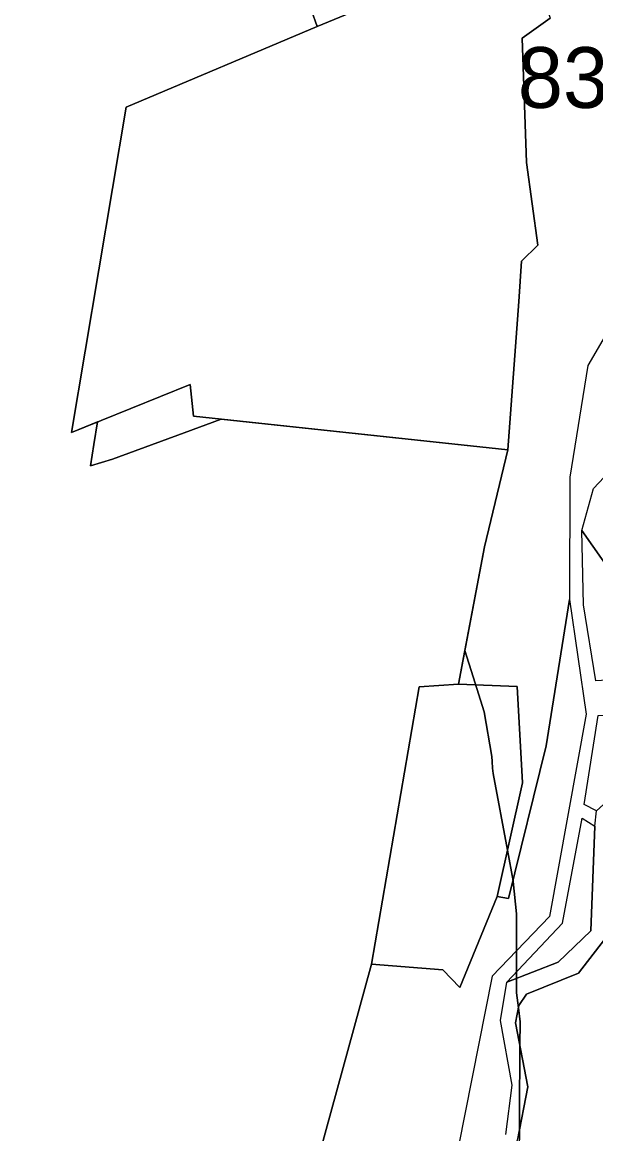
# Model space of a CAD drawing. Extents: x -477304 to -465429, y -1159113 to -1149210.
# Drawn here: x -469198.1 to -469056.4, y -1156461.1 to -1156186.6 of the extents above; entities that cross this region are included whole.
import ezdxf

# ---------------------------------------------------------------- set-up
doc = ezdxf.new("R2010")
doc.units = 0
for name, color, linetype in [('BPEJ_s', 7, 'Continuous'), ('PUPFL_s', 7, 'Continuous'), ('trav_porost_s', 7, 'Continuous'), ('voda_s', 7, 'Continuous'), ('zahrada_s', 7, 'Continuous')]:
    doc.layers.add(name, color=color, linetype=linetype)

msp = doc.modelspace()

# ---------------------------------------------------------------- linework, layer by layer
at = {"layer": 'BPEJ_s'}
for points in [[(-469126.61, -1156183.67), (-469125.18, -1156187.69), (-469172.37, -1156207.61), (-469185.92, -1156287.93), (-469179.46, -1156285.32), (-469180.36, -1156290.92), (-469181.2, -1156296.14), (-469175.76, -1156294.51), (-469158.07, -1156287.98), (-469148.92, -1156284.61), (-469078.12, -1156292.19), (-469083.87, -1156316.15), (-469088.73, -1156341.71)], [(-469075.27, -1156461.76), (-469075.27, -1156460.13), (-469075.25, -1156457.64), (-469075.23, -1156455.02), (-469075.15, -1156440.35), (-469075.14, -1156439.32), (-469075.1, -1156433.44), (-469075.51, -1156430), (-469075.95, -1156426.25), (-469075.95, -1156422.73), (-469075.95, -1156421.13), (-469075.95, -1156415.91), (-469075.95, -1156406.8), (-469076.8, -1156398.76), (-469076.83, -1156398.59), (-469078.22, -1156391.05), (-469081.71, -1156372.09), (-469081.94, -1156370.84), (-469082.02, -1156369.17), (-469082.09, -1156367.89), (-469083.96, -1156356.88), (-469086.67, -1156348.27), (-469088.73, -1156341.71), (-469083.87, -1156316.15), (-469078.12, -1156292.19), (-469148.92, -1156284.61), (-469158.07, -1156287.98), (-469175.76, -1156294.51), (-469181.2, -1156296.14), (-469180.36, -1156290.92), (-469179.46, -1156285.32), (-469185.92, -1156287.93), (-469172.37, -1156207.61), (-469125.18, -1156187.69), (-469126.61, -1156183.67)], [(-469088.73, -1156341.71), (-469090.32, -1156350.09), (-469099.98, -1156350.68), (-469111.82, -1156419.21), (-469135.82, -1156506.85), (-469150.4, -1156530.72), (-469161.85, -1156527.2), (-469168.62, -1156537.49), (-469172.66, -1156543.49), (-469176.61, -1156541.29), (-469181.77, -1156538.17), (-469209.17, -1156571.32)], [(-469209.17, -1156571.32), (-469181.77, -1156538.17), (-469176.61, -1156541.29), (-469172.66, -1156543.49), (-469168.62, -1156537.49), (-469161.85, -1156527.2), (-469150.4, -1156530.72), (-469135.82, -1156506.85), (-469111.82, -1156419.21), (-469099.98, -1156350.68), (-469090.32, -1156350.09), (-469088.73, -1156341.71), (-469086.67, -1156348.27), (-469083.96, -1156356.88), (-469082.09, -1156367.89), (-469082.02, -1156369.17), (-469081.94, -1156370.84), (-469081.71, -1156372.09), (-469078.22, -1156391.05), (-469076.83, -1156398.59), (-469076.8, -1156398.76), (-469075.95, -1156406.8)], [(-469075.95, -1156406.8), (-469075.95, -1156415.91), (-469075.95, -1156421.13), (-469075.95, -1156422.73), (-469075.95, -1156426.25), (-469075.51, -1156430), (-469075.1, -1156433.44), (-469075.14, -1156439.32), (-469075.15, -1156440.35), (-469075.23, -1156455.02), (-469075.25, -1156457.64), (-469075.27, -1156460.13), (-469075.27, -1156461.76), (-469075.28, -1156463.47), (-469075.31, -1156467.7), (-469075.32, -1156469.18), (-469075.35, -1156474.11)]]:
    msp.add_lwpolyline(points, dxfattribs=at)
at = {"layer": 'PUPFL_s'}
msp.add_lwpolyline([(-469126.61, -1156183.67), (-469125.18, -1156187.69), (-469172.37, -1156207.61), (-469185.92, -1156287.93), (-469156.59, -1156276.09), (-469155.78, -1156283.87), (-469078.12, -1156292.19), (-469083.87, -1156316.15), (-469090.32, -1156350.09), (-469099.98, -1156350.68), (-469111.82, -1156419.21), (-469135.82, -1156506.85), (-469150.4, -1156530.72), (-469161.85, -1156527.2), (-469168.62, -1156537.49), (-469196.31, -1156578.63), (-469177.83, -1156586.23), (-469179.18, -1156589.05), (-469191.11, -1156585.29), (-469214.2, -1156633.84)], dxfattribs=at)
at = {"layer": 'trav_porost_s'}
for points in [[(-469156.59, -1156276.09), (-469185.92, -1156287.93), (-469172.37, -1156207.61), (-469125.18, -1156187.69), (-469073.84, -1156166.45), (-469067.68, -1156185.58), (-469074.59, -1156190.55), (-469073.48, -1156221.26), (-469070.7, -1156241.69), (-469074.72, -1156245.61), (-469075.43, -1156255.53), (-469078.12, -1156292.19), (-469155.78, -1156283.87)], [(-469177.12, -1156641.84), (-469179.03, -1156641.1), (-469180.68, -1156640.22), (-469159.21, -1156595.34), (-469156.51, -1156591.72), (-469103.87, -1156521.17), (-469110.36, -1156518.26), (-469135.82, -1156506.85), (-469111.82, -1156419.21), (-469094.15, -1156420.64), (-469089.97, -1156424.94), (-469080.78, -1156402.53), (-469077.92, -1156403.02), (-469068.61, -1156365.3), (-469062.85, -1156329.17), (-469058.75, -1156357.45), (-469067.81, -1156407.41), (-469081.95, -1156422.18), (-469091.97, -1156472.46), (-469102.7, -1156535.62), (-469111.84, -1156546.35), (-469134.68, -1156578.1), (-469162.75, -1156608.61), (-469172.44, -1156626.94)], [(-469111.82, -1156419.21), (-469099.98, -1156350.68), (-469090.32, -1156350.09), (-469075.83, -1156350.6), (-469074.5, -1156374.4), (-469080.78, -1156402.53), (-469089.97, -1156424.94), (-469094.15, -1156420.64)], [(-469056.64, -1156385.15), (-469057.63, -1156411.01), (-469065.72, -1156418.68), (-469078.35, -1156423.68), (-469064.65, -1156409.1), (-469059.72, -1156383.11)], [(-469042.78, -1156432.91), (-469036.93, -1156426.34), (-469033.63, -1156437.08), (-469032.67, -1156449.11), (-469064.7, -1156494.41), (-469071.64, -1156487.55), (-469082.45, -1156479.72), (-469081.6, -1156473.66), (-469075.75, -1156462.63), (-469073.2, -1156449.49), (-469076.22, -1156433.65), (-469075.4, -1156429.43), (-469073.52, -1156426.63), (-469060.68, -1156421.43), (-469054.2, -1156413.13), (-469053.07, -1156388.07), (-469046.5, -1156396.22), (-469042.25, -1156406.68), (-469038.42, -1156419.74), (-469039.16, -1156420.78), (-469046.97, -1156429.36)]]:
    msp.add_lwpolyline(points, close=True, dxfattribs=at)
for points in [[(-469073.84, -1156166.45), (-469125.18, -1156187.69), (-469126.61, -1156183.67)], [(-469045.46, -1156249.25), (-469058.34, -1156271.36), (-469062.8, -1156298.97), (-469062.85, -1156329.17), (-469068.61, -1156365.3), (-469077.92, -1156403.02), (-469080.78, -1156402.53), (-469074.5, -1156374.4), (-469075.83, -1156350.6), (-469090.32, -1156350.09), (-469083.87, -1156316.15), (-469078.12, -1156292.19), (-469075.43, -1156255.53), (-469074.72, -1156245.61), (-469070.7, -1156241.69), (-469073.48, -1156221.26), (-469074.59, -1156190.55), (-469067.68, -1156185.58)]]:
    msp.add_lwpolyline(points, dxfattribs=at)
at = {"layer": 'voda_s'}
for points in [[(-469078.63, -1156461.24), (-469077.06, -1156449.11), (-469079.92, -1156433.1), (-469078.35, -1156423.68), (-469065.72, -1156418.68), (-469057.63, -1156411.01), (-469056.64, -1156385.15), (-469056.22, -1156381.36), (-469037.12, -1156364.08), (-469036.42, -1156356.12), (-469042.54, -1156336.74), (-469059.8, -1156312.15), (-469056.96, -1156301.73), (-469046.4, -1156290.53), (-469027.18, -1156277.07), (-469025.49, -1156272.56), (-469034.04, -1156250.77), (-469031.65, -1156246.97), (-469016.57, -1156238.41), (-469008.76, -1156229.67), (-468984, -1156212.45), (-468978.48, -1156199.13), (-468973.58, -1156188.38)], [(-469054.2, -1156413.13), (-469060.68, -1156421.43), (-469073.52, -1156426.63), (-469075.4, -1156429.43), (-469076.22, -1156433.65), (-469073.2, -1156449.49), (-469075.75, -1156462.63)]]:
    msp.add_lwpolyline(points, dxfattribs=at)
at = {"layer": 'zahrada_s'}
msp.add_lwpolyline([(-469048.72, -1156357.38), (-469049.26, -1156348.84), (-469056.36, -1156349.22), (-469059.39, -1156330.44), (-469059.8, -1156312.15), (-469042.54, -1156336.74), (-469036.42, -1156356.12), (-469037.12, -1156364.08), (-469056.22, -1156381.36), (-469059.22, -1156379.8), (-469055.82, -1156357.76)], close=True, dxfattribs=at)

# ---------------------------------------------------------------- texts
at = {"layer": 'BPEJ_s'}
msp.add_text('83551/IV.', height=15, dxfattribs=at).set_placement((-469075.65, -1156207.76))

doc.saveas('drawing.dxf')
